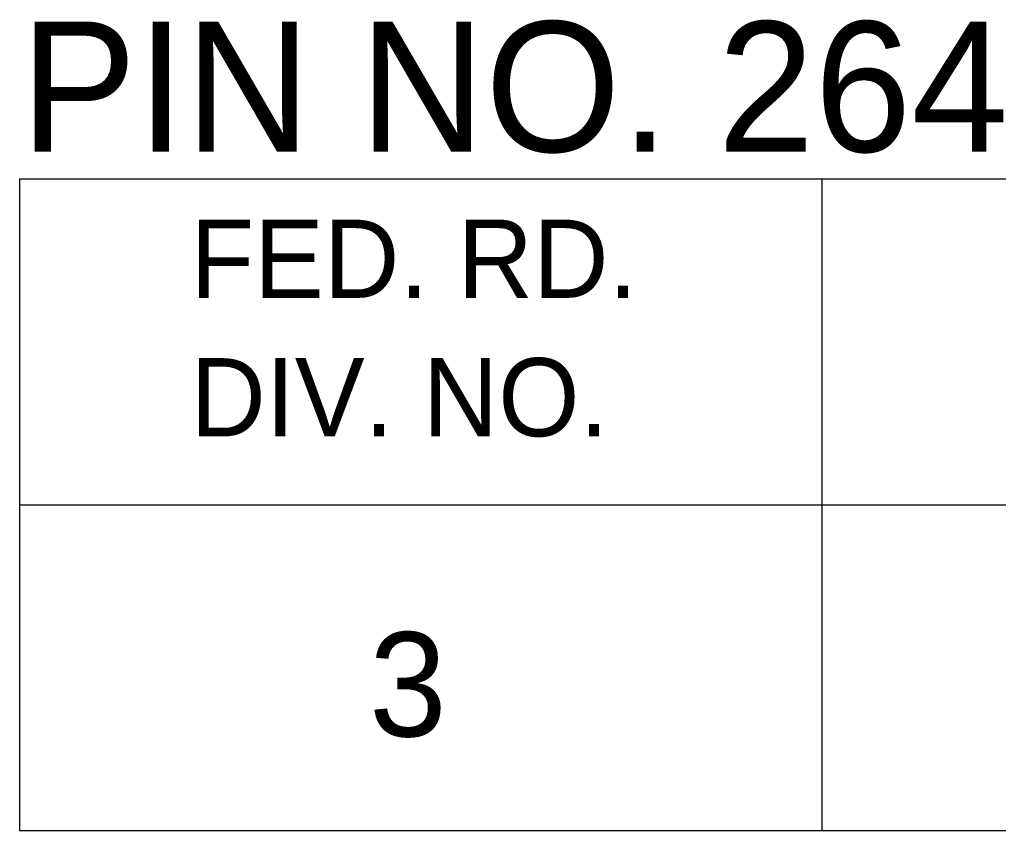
# Model space of a CAD drawing. Extents: x 1000 to 1162, y 999 to 8520.
# Drawn here: x 1133.055 to 1136.81, y 6735.046 to 6738.157 of the extents above; entities that cross this region are included whole.
import ezdxf

# ---------------------------------------------------------------- set-up
doc = ezdxf.new("R2010")
doc.units = 0
doc.layers.add('Level 20', color=7, linetype='Continuous')
doc.layers.add('Level 3', color=7, linetype='Continuous')

msp = doc.modelspace()

# ---------------------------------------------------------------- linework, layer by layer
at = {"layer": 'Level 3'}
for p, q in [((1133.055, 6737.5458), (1161.555, 6737.5458)), ((1133.055, 6737.5458), (1133.055, 6735.0458)), ((1133.055, 6737.5458), (1161.555, 6737.5458)), ((1133.055, 6737.5458), (1133.055, 6735.0458)), ((1133.055, 6737.5458), (1161.555, 6737.5458)), ((1133.055, 6737.5458), (1133.055, 6735.0458)), ((1133.055, 6737.5458), (1161.555, 6737.5458)), ((1133.055, 6737.5458), (1133.055, 6735.0458)), ((1133.055, 6737.5458), (1161.555, 6737.5458)), ((1133.055, 6737.5458), (1133.055, 6735.0458)), ((1133.055, 6737.5458), (1161.555, 6737.5458)), ((1133.055, 6737.5458), (1133.055, 6735.0458)), ((1133.055, 6737.5458), (1161.555, 6737.5458)), ((1133.055, 6737.5458), (1133.055, 6735.0458)), ((1133.055, 6737.5458), (1161.555, 6737.5458)), ((1133.055, 6737.5458), (1133.055, 6735.0458)), ((1133.055, 6737.5458), (1161.555, 6737.5458)), ((1133.055, 6737.5458), (1133.055, 6735.0458)), ((1133.055, 6737.5458), (1161.555, 6737.5458)), ((1133.055, 6737.5458), (1133.055, 6735.0458)), ((1133.055, 6737.5458), (1161.555, 6737.5458)), ((1133.055, 6737.5458), (1133.055, 6735.0458)), ((1133.055, 6737.5458), (1161.555, 6737.5458)), ((1133.055, 6737.5458), (1133.055, 6735.0458)), ((1133.055, 6737.5458), (1161.555, 6737.5458)), ((1133.055, 6737.5458), (1133.055, 6735.0458)), ((1133.055, 6737.5458), (1161.555, 6737.5458)), ((1133.055, 6737.5458), (1133.055, 6735.0458)), ((1133.055, 6737.5458), (1161.555, 6737.5458)), ((1133.055, 6737.5458), (1133.055, 6735.0458)), ((1133.055, 6737.5458), (1161.555, 6737.5458)), ((1133.055, 6737.5458), (1133.055, 6735.0458)), ((1133.055, 6737.5458), (1161.555, 6737.5458)), ((1133.055, 6737.5458), (1133.055, 6735.0458)), ((1133.055, 6737.5458), (1161.555, 6737.5458)), ((1133.055, 6737.5458), (1133.055, 6735.0458)), ((1133.055, 6737.5458), (1161.555, 6737.5458)), ((1133.055, 6737.5458), (1133.055, 6735.0458)), ((1133.055, 6737.5458), (1161.555, 6737.5458)), ((1133.055, 6737.5458), (1133.055, 6735.0458)), ((1133.055, 6737.5458), (1161.555, 6737.5458)), ((1133.055, 6737.5458), (1133.055, 6735.0458)), ((1133.055, 6737.5458), (1161.555, 6737.5458)), ((1133.055, 6737.5458), (1133.055, 6735.0458)), ((1133.055, 6737.5458), (1161.555, 6737.5458)), ((1133.055, 6737.5458), (1133.055, 6735.0458)), ((1133.055, 6737.5458), (1161.555, 6737.5458)), ((1133.055, 6737.5458), (1133.055, 6735.0458)), ((1133.055, 6737.5458), (1161.555, 6737.5458)), ((1133.055, 6737.5458), (1133.055, 6735.0458)), ((1133.055, 6737.5458), (1161.555, 6737.5458)), ((1133.055, 6737.5458), (1133.055, 6735.0458)), ((1133.055, 6737.5458), (1161.555, 6737.5458)), ((1133.055, 6737.5458), (1133.055, 6735.0458)), ((1133.055, 6737.5458), (1161.555, 6737.5458)), ((1133.055, 6737.5458), (1133.055, 6735.0458)), ((1133.055, 6737.5458), (1161.555, 6737.5458)), ((1133.055, 6737.5458), (1133.055, 6735.0458)), ((1133.055, 6737.5458), (1161.555, 6737.5458)), ((1133.055, 6737.5458), (1133.055, 6735.0458)), ((1133.055, 6737.5458), (1161.555, 6737.5458)), ((1133.055, 6737.5458), (1133.055, 6735.0458)), ((1133.055, 6737.5458), (1161.555, 6737.5458)), ((1133.055, 6737.5458), (1133.055, 6735.0458)), ((1133.055, 6737.5458), (1161.555, 6737.5458)), ((1133.055, 6737.5458), (1133.055, 6735.0458)), ((1133.055, 6737.5458), (1161.555, 6737.5458)), ((1133.055, 6737.5458), (1133.055, 6735.0458)), ((1133.055, 6737.5458), (1161.555, 6737.5458)), ((1133.055, 6737.5458), (1133.055, 6735.0458)), ((1133.055, 6737.5458), (1161.555, 6737.5458)), ((1133.055, 6737.5458), (1133.055, 6735.0458)), ((1133.055, 6737.5458), (1161.555, 6737.5458)), ((1133.055, 6737.5458), (1133.055, 6735.0458)), ((1133.055, 6737.5458), (1161.555, 6737.5458)), ((1133.055, 6737.5458), (1133.055, 6735.0458)), ((1133.055, 6737.5458), (1161.555, 6737.5458)), ((1133.055, 6737.5458), (1133.055, 6735.0458)), ((1133.055, 6737.5458), (1161.555, 6737.5458)), ((1133.055, 6737.5458), (1133.055, 6735.0458)), ((1133.055, 6737.5458), (1161.555, 6737.5458)), ((1133.055, 6737.5458), (1133.055, 6735.0458)), ((1133.055, 6737.5458), (1161.555, 6737.5458)), ((1133.055, 6737.5458), (1133.055, 6735.0458)), ((1133.055, 6737.5458), (1161.555, 6737.5458)), ((1133.055, 6737.5458), (1133.055, 6735.0458)), ((1133.055, 6737.5458), (1161.555, 6737.5458)), ((1133.055, 6737.5458), (1133.055, 6735.0458)), ((1133.055, 6737.5458), (1161.555, 6737.5458)), ((1133.055, 6737.5458), (1133.055, 6735.0458)), ((1133.055, 6737.5458), (1161.555, 6737.5458)), ((1133.055, 6737.5458), (1133.055, 6735.0458)), ((1133.055, 6737.5458), (1161.555, 6737.5458)), ((1133.055, 6737.5458), (1133.055, 6735.0458)), ((1133.055, 6737.5458), (1161.555, 6737.5458)), ((1133.055, 6737.5458), (1133.055, 6735.0458)), ((1136.1323, 6737.5458), (1136.1323, 6735.0458)), ((1136.1323, 6737.5458), (1136.1323, 6735.0458)), ((1136.1323, 6737.5458), (1136.1323, 6735.0458)), ((1136.1323, 6737.5458), (1136.1323, 6735.0458)), ((1136.1323, 6737.5458), (1136.1323, 6735.0458)), ((1136.1323, 6737.5458), (1136.1323, 6735.0458)), ((1136.1323, 6737.5458), (1136.1323, 6735.0458)), ((1136.1323, 6737.5458), (1136.1323, 6735.0458)), ((1136.1323, 6737.5458), (1136.1323, 6735.0458)), ((1136.1323, 6737.5458), (1136.1323, 6735.0458)), ((1136.1323, 6737.5458), (1136.1323, 6735.0458)), ((1136.1323, 6737.5458), (1136.1323, 6735.0458)), ((1136.1323, 6737.5458), (1136.1323, 6735.0458)), ((1136.1323, 6737.5458), (1136.1323, 6735.0458)), ((1136.1323, 6737.5458), (1136.1323, 6735.0458)), ((1136.1323, 6737.5458), (1136.1323, 6735.0458)), ((1136.1323, 6737.5458), (1136.1323, 6735.0458)), ((1136.1323, 6737.5458), (1136.1323, 6735.0458)), ((1136.1323, 6737.5458), (1136.1323, 6735.0458)), ((1136.1323, 6737.5458), (1136.1323, 6735.0458)), ((1136.1323, 6737.5458), (1136.1323, 6735.0458)), ((1136.1323, 6737.5458), (1136.1323, 6735.0458)), ((1136.1323, 6737.5458), (1136.1323, 6735.0458)), ((1136.1323, 6737.5458), (1136.1323, 6735.0458)), ((1136.1323, 6737.5458), (1136.1323, 6735.0458)), ((1136.1323, 6737.5458), (1136.1323, 6735.0458)), ((1136.1323, 6737.5458), (1136.1323, 6735.0458)), ((1136.1323, 6737.5458), (1136.1323, 6735.0458)), ((1136.1323, 6737.5458), (1136.1323, 6735.0458)), ((1136.1323, 6737.5458), (1136.1323, 6735.0458)), ((1136.1323, 6737.5458), (1136.1323, 6735.0458)), ((1136.1323, 6737.5458), (1136.1323, 6735.0458)), ((1136.1323, 6737.5458), (1136.1323, 6735.0458)), ((1136.1323, 6737.5458), (1136.1323, 6735.0458)), ((1136.1323, 6737.5458), (1136.1323, 6735.0458)), ((1136.1323, 6737.5458), (1136.1323, 6735.0458)), ((1136.1323, 6737.5458), (1136.1323, 6735.0458)), ((1136.1323, 6737.5458), (1136.1323, 6735.0458)), ((1136.1323, 6737.5458), (1136.1323, 6735.0458)), ((1136.1323, 6737.5458), (1136.1323, 6735.0458)), ((1136.1323, 6737.5458), (1136.1323, 6735.0458)), ((1136.1323, 6737.5458), (1136.1323, 6735.0458)), ((1136.1323, 6737.5458), (1136.1323, 6735.0458)), ((1136.1323, 6737.5458), (1136.1323, 6735.0458)), ((1136.1323, 6737.5458), (1136.1323, 6735.0458)), ((1136.1323, 6737.5458), (1136.1323, 6735.0458)), ((1136.1323, 6737.5458), (1136.1323, 6735.0458)), ((1136.1323, 6737.5458), (1136.1323, 6735.0458)), ((1133.055, 6736.2958), (1161.555, 6736.2958)), ((1133.055, 6736.2958), (1161.555, 6736.2958)), ((1133.055, 6736.2958), (1161.555, 6736.2958)), ((1133.055, 6736.2958), (1161.555, 6736.2958)), ((1133.055, 6736.2958), (1161.555, 6736.2958)), ((1133.055, 6736.2958), (1161.555, 6736.2958)), ((1133.055, 6736.2958), (1161.555, 6736.2958)), ((1133.055, 6736.2958), (1161.555, 6736.2958)), ((1133.055, 6736.2958), (1161.555, 6736.2958)), ((1133.055, 6736.2958), (1161.555, 6736.2958)), ((1133.055, 6736.2958), (1161.555, 6736.2958)), ((1133.055, 6736.2958), (1161.555, 6736.2958)), ((1133.055, 6736.2958), (1161.555, 6736.2958)), ((1133.055, 6736.2958), (1161.555, 6736.2958)), ((1133.055, 6736.2958), (1161.555, 6736.2958)), ((1133.055, 6736.2958), (1161.555, 6736.2958)), ((1133.055, 6736.2958), (1161.555, 6736.2958)), ((1133.055, 6736.2958), (1161.555, 6736.2958)), ((1133.055, 6736.2958), (1161.555, 6736.2958)), ((1133.055, 6736.2958), (1161.555, 6736.2958)), ((1133.055, 6736.2958), (1161.555, 6736.2958)), ((1133.055, 6736.2958), (1161.555, 6736.2958)), ((1133.055, 6736.2958), (1161.555, 6736.2958)), ((1133.055, 6736.2958), (1161.555, 6736.2958)), ((1133.055, 6736.2958), (1161.555, 6736.2958)), ((1133.055, 6736.2958), (1161.555, 6736.2958)), ((1133.055, 6736.2958), (1161.555, 6736.2958)), ((1133.055, 6736.2958), (1161.555, 6736.2958)), ((1133.055, 6736.2958), (1161.555, 6736.2958)), ((1133.055, 6736.2958), (1161.555, 6736.2958)), ((1133.055, 6736.2958), (1161.555, 6736.2958)), ((1133.055, 6736.2958), (1161.555, 6736.2958)), ((1133.055, 6736.2958), (1161.555, 6736.2958)), ((1133.055, 6736.2958), (1161.555, 6736.2958)), ((1133.055, 6736.2958), (1161.555, 6736.2958)), ((1133.055, 6736.2958), (1161.555, 6736.2958)), ((1133.055, 6736.2958), (1161.555, 6736.2958)), ((1133.055, 6736.2958), (1161.555, 6736.2958)), ((1133.055, 6736.2958), (1161.555, 6736.2958)), ((1133.055, 6736.2958), (1161.555, 6736.2958)), ((1133.055, 6736.2958), (1161.555, 6736.2958)), ((1133.055, 6736.2958), (1161.555, 6736.2958)), ((1133.055, 6736.2958), (1161.555, 6736.2958)), ((1133.055, 6736.2958), (1161.555, 6736.2958)), ((1133.055, 6736.2958), (1161.555, 6736.2958)), ((1133.055, 6736.2958), (1161.555, 6736.2958)), ((1133.055, 6736.2958), (1161.555, 6736.2958)), ((1133.055, 6736.2958), (1161.555, 6736.2958)), ((1133.055, 6735.0458), (1161.555, 6735.0458)), ((1133.055, 6735.0458), (1161.555, 6735.0458)), ((1133.055, 6735.0458), (1161.555, 6735.0458)), ((1133.055, 6735.0458), (1161.555, 6735.0458)), ((1133.055, 6735.0458), (1161.555, 6735.0458)), ((1133.055, 6735.0458), (1161.555, 6735.0458)), ((1133.055, 6735.0458), (1161.555, 6735.0458)), ((1133.055, 6735.0458), (1161.555, 6735.0458)), ((1133.055, 6735.0458), (1161.555, 6735.0458)), ((1133.055, 6735.0458), (1161.555, 6735.0458)), ((1133.055, 6735.0458), (1161.555, 6735.0458)), ((1133.055, 6735.0458), (1161.555, 6735.0458)), ((1133.055, 6735.0458), (1161.555, 6735.0458)), ((1133.055, 6735.0458), (1161.555, 6735.0458)), ((1133.055, 6735.0458), (1161.555, 6735.0458)), ((1133.055, 6735.0458), (1161.555, 6735.0458)), ((1133.055, 6735.0458), (1161.555, 6735.0458)), ((1133.055, 6735.0458), (1161.555, 6735.0458)), ((1133.055, 6735.0458), (1161.555, 6735.0458)), ((1133.055, 6735.0458), (1161.555, 6735.0458)), ((1133.055, 6735.0458), (1161.555, 6735.0458)), ((1133.055, 6735.0458), (1161.555, 6735.0458)), ((1133.055, 6735.0458), (1161.555, 6735.0458)), ((1133.055, 6735.0458), (1161.555, 6735.0458)), ((1133.055, 6735.0458), (1161.555, 6735.0458)), ((1133.055, 6735.0458), (1161.555, 6735.0458)), ((1133.055, 6735.0458), (1161.555, 6735.0458)), ((1133.055, 6735.0458), (1161.555, 6735.0458)), ((1133.055, 6735.0458), (1161.555, 6735.0458)), ((1133.055, 6735.0458), (1161.555, 6735.0458)), ((1133.055, 6735.0458), (1161.555, 6735.0458)), ((1133.055, 6735.0458), (1161.555, 6735.0458)), ((1133.055, 6735.0458), (1161.555, 6735.0458)), ((1133.055, 6735.0458), (1161.555, 6735.0458)), ((1133.055, 6735.0458), (1161.555, 6735.0458)), ((1133.055, 6735.0458), (1161.555, 6735.0458)), ((1133.055, 6735.0458), (1161.555, 6735.0458)), ((1133.055, 6735.0458), (1161.555, 6735.0458)), ((1133.055, 6735.0458), (1161.555, 6735.0458)), ((1133.055, 6735.0458), (1161.555, 6735.0458)), ((1133.055, 6735.0458), (1161.555, 6735.0458)), ((1133.055, 6735.0458), (1161.555, 6735.0458)), ((1133.055, 6735.0458), (1161.555, 6735.0458)), ((1133.055, 6735.0458), (1161.555, 6735.0458)), ((1133.055, 6735.0458), (1161.555, 6735.0458)), ((1133.055, 6735.0458), (1161.555, 6735.0458)), ((1133.055, 6735.0458), (1161.555, 6735.0458)), ((1133.055, 6735.0458), (1161.555, 6735.0458))]:
    msp.add_line(p, q, dxfattribs=at)

# ---------------------------------------------------------------- texts
at = {"layer": 'Level 20'}
msp.add_text('PIN NO. 26432', height=0.5, dxfattribs=at).set_placement((1133.0578, 6737.65))
at = {"layer": 'Level 3'}
for s, height, p in [('FED. RD.', 0.3, (1133.7098, 6737.0896)), ('FED. RD.', 0.3, (1133.7098, 6737.0896)), ('FED. RD.', 0.3, (1133.7098, 6737.0896)), ('FED. RD.', 0.3, (1133.7098, 6737.0896)), ('FED. RD.', 0.3, (1133.7098, 6737.0896)), ('FED. RD.', 0.3, (1133.7098, 6737.0896)), ('FED. RD.', 0.3, (1133.7098, 6737.0896)), ('FED. RD.', 0.3, (1133.7098, 6737.0896)), ('FED. RD.', 0.3, (1133.7098, 6737.0896)), ('FED. RD.', 0.3, (1133.7098, 6737.0896)), ('FED. RD.', 0.3, (1133.7098, 6737.0896)), ('FED. RD.', 0.3, (1133.7098, 6737.0896)), ('FED. RD.', 0.3, (1133.7098, 6737.0896)), ('FED. RD.', 0.3, (1133.7098, 6737.0896)), ('FED. RD.', 0.3, (1133.7098, 6737.0896)), ('FED. RD.', 0.3, (1133.7098, 6737.0896)), ('FED. RD.', 0.3, (1133.7098, 6737.0896)), ('FED. RD.', 0.3, (1133.7098, 6737.0896)), ('FED. RD.', 0.3, (1133.7098, 6737.0896)), ('FED. RD.', 0.3, (1133.7098, 6737.0896)), ('FED. RD.', 0.3, (1133.7098, 6737.0896)), ('FED. RD.', 0.3, (1133.7098, 6737.0896)), ('FED. RD.', 0.3, (1133.7098, 6737.0896)), ('FED. RD.', 0.3, (1133.7098, 6737.0896)), ('FED. RD.', 0.3, (1133.7098, 6737.0896)), ('FED. RD.', 0.3, (1133.7098, 6737.0896)), ('FED. RD.', 0.3, (1133.7098, 6737.0896)), ('FED. RD.', 0.3, (1133.7098, 6737.0896)), ('FED. RD.', 0.3, (1133.7098, 6737.0896)), ('FED. RD.', 0.3, (1133.7098, 6737.0896)), ('FED. RD.', 0.3, (1133.7098, 6737.0896)), ('FED. RD.', 0.3, (1133.7098, 6737.0896)), ('FED. RD.', 0.3, (1133.7098, 6737.0896)), ('FED. RD.', 0.3, (1133.7098, 6737.0896)), ('FED. RD.', 0.3, (1133.7098, 6737.0896)), ('FED. RD.', 0.3, (1133.7098, 6737.0896)), ('FED. RD.', 0.3, (1133.7098, 6737.0896)), ('FED. RD.', 0.3, (1133.7098, 6737.0896)), ('FED. RD.', 0.3, (1133.7098, 6737.0896)), ('FED. RD.', 0.3, (1133.7098, 6737.0896)), ('FED. RD.', 0.3, (1133.7098, 6737.0896)), ('FED. RD.', 0.3, (1133.7098, 6737.0896)), ('FED. RD.', 0.3, (1133.7098, 6737.0896)), ('FED. RD.', 0.3, (1133.7098, 6737.0896)), ('FED. RD.', 0.3, (1133.7098, 6737.0896)), ('FED. RD.', 0.3, (1133.7098, 6737.0896)), ('FED. RD.', 0.3, (1133.7098, 6737.0896)), ('FED. RD.', 0.3, (1133.7098, 6737.0896)), ('DIV. NO.', 0.3, (1133.7098, 6736.5583)), ('DIV. NO.', 0.3, (1133.7098, 6736.5583)), ('DIV. NO.', 0.3, (1133.7098, 6736.5583)), ('DIV. NO.', 0.3, (1133.7098, 6736.5583)), ('DIV. NO.', 0.3, (1133.7098, 6736.5583)), ('DIV. NO.', 0.3, (1133.7098, 6736.5583)), ('DIV. NO.', 0.3, (1133.7098, 6736.5583)), ('DIV. NO.', 0.3, (1133.7098, 6736.5583)), ('DIV. NO.', 0.3, (1133.7098, 6736.5583)), ('DIV. NO.', 0.3, (1133.7098, 6736.5583)), ('DIV. NO.', 0.3, (1133.7098, 6736.5583)), ('DIV. NO.', 0.3, (1133.7098, 6736.5583)), ('DIV. NO.', 0.3, (1133.7098, 6736.5583)), ('DIV. NO.', 0.3, (1133.7098, 6736.5583)), ('DIV. NO.', 0.3, (1133.7098, 6736.5583)), ('DIV. NO.', 0.3, (1133.7098, 6736.5583)), ('DIV. NO.', 0.3, (1133.7098, 6736.5583)), ('DIV. NO.', 0.3, (1133.7098, 6736.5583)), ('DIV. NO.', 0.3, (1133.7098, 6736.5583)), ('DIV. NO.', 0.3, (1133.7098, 6736.5583)), ('DIV. NO.', 0.3, (1133.7098, 6736.5583)), ('DIV. NO.', 0.3, (1133.7098, 6736.5583)), ('DIV. NO.', 0.3, (1133.7098, 6736.5583)), ('DIV. NO.', 0.3, (1133.7098, 6736.5583)), ('DIV. NO.', 0.3, (1133.7098, 6736.5583)), ('DIV. NO.', 0.3, (1133.7098, 6736.5583)), ('DIV. NO.', 0.3, (1133.7098, 6736.5583)), ('DIV. NO.', 0.3, (1133.7098, 6736.5583)), ('DIV. NO.', 0.3, (1133.7098, 6736.5583)), ('DIV. NO.', 0.3, (1133.7098, 6736.5583)), ('DIV. NO.', 0.3, (1133.7098, 6736.5583)), ('DIV. NO.', 0.3, (1133.7098, 6736.5583)), ('DIV. NO.', 0.3, (1133.7098, 6736.5583)), ('DIV. NO.', 0.3, (1133.7098, 6736.5583)), ('DIV. NO.', 0.3, (1133.7098, 6736.5583)), ('DIV. NO.', 0.3, (1133.7098, 6736.5583)), ('DIV. NO.', 0.3, (1133.7098, 6736.5583)), ('DIV. NO.', 0.3, (1133.7098, 6736.5583)), ('DIV. NO.', 0.3, (1133.7098, 6736.5583)), ('DIV. NO.', 0.3, (1133.7098, 6736.5583)), ('DIV. NO.', 0.3, (1133.7098, 6736.5583)), ('DIV. NO.', 0.3, (1133.7098, 6736.5583)), ('DIV. NO.', 0.3, (1133.7098, 6736.5583)), ('DIV. NO.', 0.3, (1133.7098, 6736.5583)), ('DIV. NO.', 0.3, (1133.7098, 6736.5583)), ('DIV. NO.', 0.3, (1133.7098, 6736.5583)), ('DIV. NO.', 0.3, (1133.7098, 6736.5583)), ('DIV. NO.', 0.3, (1133.7098, 6736.5583)), ('3', 0.4, (1134.3961, 6735.4065)), ('3', 0.4, (1134.3961, 6735.4065)), ('3', 0.4, (1134.3961, 6735.4065)), ('3', 0.4, (1134.3961, 6735.4065)), ('3', 0.4, (1134.3961, 6735.4065)), ('3', 0.4, (1134.3961, 6735.4065)), ('3', 0.4, (1134.3961, 6735.4065)), ('3', 0.4, (1134.3961, 6735.4065)), ('3', 0.4, (1134.3961, 6735.4065)), ('3', 0.4, (1134.3961, 6735.4065)), ('3', 0.4, (1134.3961, 6735.4065)), ('3', 0.4, (1134.3961, 6735.4065)), ('3', 0.4, (1134.3961, 6735.4065)), ('3', 0.4, (1134.3961, 6735.4065)), ('3', 0.4, (1134.3961, 6735.4065)), ('3', 0.4, (1134.3961, 6735.4065)), ('3', 0.4, (1134.3961, 6735.4065)), ('3', 0.4, (1134.3961, 6735.4065)), ('3', 0.4, (1134.3961, 6735.4065)), ('3', 0.4, (1134.3961, 6735.4065)), ('3', 0.4, (1134.3961, 6735.4065)), ('3', 0.4, (1134.3961, 6735.4065)), ('3', 0.4, (1134.3961, 6735.4065)), ('3', 0.4, (1134.3961, 6735.4065)), ('3', 0.4, (1134.3961, 6735.4065)), ('3', 0.4, (1134.3961, 6735.4065)), ('3', 0.4, (1134.3961, 6735.4065)), ('3', 0.4, (1134.3961, 6735.4065)), ('3', 0.4, (1134.3961, 6735.4065)), ('3', 0.4, (1134.3961, 6735.4065)), ('3', 0.4, (1134.3961, 6735.4065)), ('3', 0.4, (1134.3961, 6735.4065)), ('3', 0.4, (1134.3961, 6735.4065)), ('3', 0.4, (1134.3961, 6735.4065)), ('3', 0.4, (1134.3961, 6735.4065)), ('3', 0.4, (1134.3961, 6735.4065)), ('3', 0.4, (1134.3961, 6735.4065)), ('3', 0.4, (1134.3961, 6735.4065)), ('3', 0.4, (1134.3961, 6735.4065)), ('3', 0.4, (1134.3961, 6735.4065)), ('3', 0.4, (1134.3961, 6735.4065)), ('3', 0.4, (1134.3961, 6735.4065)), ('3', 0.4, (1134.3961, 6735.4065)), ('3', 0.4, (1134.3961, 6735.4065)), ('3', 0.4, (1134.3961, 6735.4065)), ('3', 0.4, (1134.3961, 6735.4065)), ('3', 0.4, (1134.3961, 6735.4065)), ('3', 0.4, (1134.3961, 6735.4065))]:
    msp.add_text(s, height=height, dxfattribs=at).set_placement(p)

doc.saveas('drawing.dxf')
